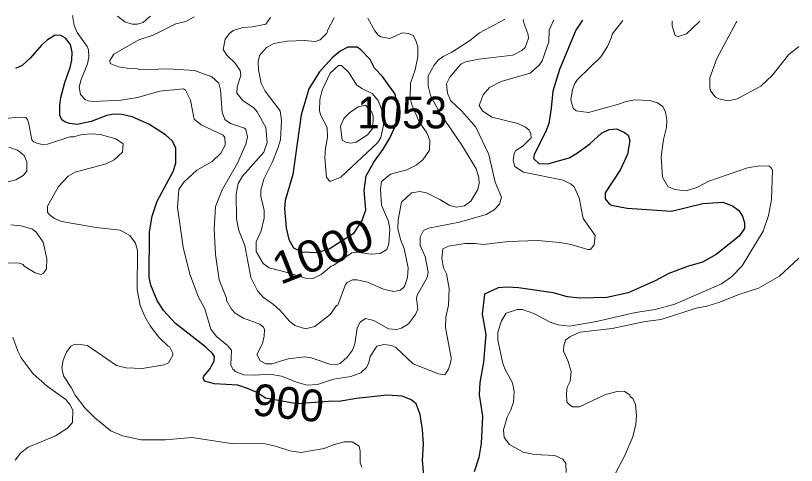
# Model space of a CAD drawing. Extents: x 598.3 to 623.2, y 6902.2 to 6930.1.
# Drawn here: x 604.96 to 606.927, y 6928.893 to 6930.025 of the extents above; entities that cross this region are included whole.
import ezdxf
from ezdxf.enums import TextEntityAlignment as Align

# ---------------------------------------------------------------- set-up
doc = ezdxf.new("R2010")
doc.units = 0
doc.header["$LTSCALE"] = 0.032
doc.layers.add('1', color=7, linetype='Continuous', lineweight=25)
doc.layers.add('2', color=7, linetype='Continuous', lineweight=13)
doc.layers.add('21', color=7, linetype='Continuous')
doc.layers.add('61', color=7, linetype='Continuous')

msp = doc.modelspace()

# ---------------------------------------------------------------- linework, layer by layer
at = {"layer": '1'}
for points in [[(606.3882, 6930.0135), (606.3715, 6929.9885), (606.3304, 6929.889), (606.3133, 6929.8343), (606.3094, 6929.7919), (606.3029, 6929.753), (606.2954, 6929.7331), (606.2659, 6929.6757), (606.2644, 6929.6649), (606.2778, 6929.6525), (606.3006, 6929.6516), (606.3548, 6929.6669), (606.3757, 6929.6791), (606.4065, 6929.7025), (606.4357, 6929.7292), (606.4551, 6929.7381), (606.4748, 6929.7397), (606.4941, 6929.7308), (606.5032, 6929.7239), (606.5075, 6929.7103), (606.5012, 6929.6762), (606.4841, 6929.6378), (606.4454, 6929.5787), (606.4454, 6929.5636), (606.4552, 6929.551), (606.4607, 6929.5478), (606.5007, 6929.5406), (606.6121, 6929.5326), (606.6911, 6929.552), (606.7416, 6929.5551), (606.7655, 6929.5459), (606.7819, 6929.534), (606.7909, 6929.52), (606.7958, 6929.5034), (606.7963, 6929.4892), (606.7827, 6929.4701), (606.7251, 6929.4239), (606.6901, 6929.404), (606.6524, 6929.3938), (606.6056, 6929.3755), (606.5711, 6929.3571), (606.503, 6929.3268), (606.4496, 6929.3154), (606.3816, 6929.3141), (606.3501, 6929.3172), (606.3142, 6929.3269), (606.2272, 6929.3401), (606.1981, 6929.3416), (606.1759, 6929.3397), (606.1413, 6929.3237), (606.1353, 6929.2732), (606.1442, 6929.222), (606.1386, 6929.1524), (606.1296, 6929.1016), (606.1281, 6929.0702), (606.1361, 6929.0164), (606.1328, 6928.9478), (606.1265, 6928.9128), (606.115, 6928.8769)], [(605.9887, 6928.8674), (605.9848, 6928.9053), (605.9871, 6928.9463), (605.9848, 6928.9834), (605.9792, 6929.0213), (605.9691, 6929.0478), (605.9564, 6929.0582), (605.934, 6929.0673), (605.8958, 6929.0695), (605.8191, 6929.0615), (605.7796, 6929.0549), (605.7483, 6929.0533), (605.6681, 6929.0479), (605.5892, 6929.0618), (605.5656, 6929.0768), (605.5443, 6929.0865), (605.5201, 6929.0944), (605.4613, 6929.0978), (605.4355, 6929.1049), (605.4328, 6929.1127), (605.4342, 6929.1177), (605.4486, 6929.134), (605.4603, 6929.1555), (605.4606, 6929.1673), (605.4561, 6929.1748), (605.4395, 6929.1905), (605.363, 6929.25), (605.3324, 6929.2827), (605.3168, 6929.3078), (605.3008, 6929.3461), (605.2966, 6929.3661), (605.2974, 6929.4804), (605.304, 6929.5199), (605.3166, 6929.5579), (605.3581, 6929.6343), (605.3638, 6929.654), (605.3638, 6929.6925), (605.3545, 6929.71), (605.3377, 6929.7246), (605.2958, 6929.7519), (605.2532, 6929.7704), (605.2278, 6929.7762), (605.2081, 6929.777), (605.1897, 6929.7732), (605.1505, 6929.7581), (605.1148, 6929.7512), (605.0954, 6929.7535), (605.084, 6929.7572), (605.0761, 6929.7629), (605.0714, 6929.7747), (605.0717, 6929.799), (605.074, 6929.8188), (605.0838, 6929.8566), (605.0977, 6929.8943), (605.1015, 6929.9127), (605.1023, 6929.9327), (605.0979, 6929.9525), (605.0854, 6929.968), (605.0738, 6929.975), (605.0598, 6929.9753), (605.0403, 6929.9642), (605.025, 6929.9505), (604.9977, 6929.9185), (604.9763, 6929.899), (604.9594, 6929.8915)]]:
    msp.add_lwpolyline(points, dxfattribs=at)
msp.add_lwpolyline([(605.6602, 6929.4407), (605.681, 6929.4306), (605.719, 6929.4287), (605.7496, 6929.4383), (605.8126, 6929.4784), (605.8329, 6929.5092), (605.8421, 6929.5363), (605.8378, 6929.585), (605.8427, 6929.6214), (605.8624, 6929.6558), (605.886, 6929.689), (605.9038, 6929.7182), (605.9177, 6929.7499), (605.9224, 6929.7951), (605.9159, 6929.8272), (605.8845, 6929.8715), (605.8644, 6929.8926), (605.8534, 6929.9141), (605.8299, 6929.9391), (605.8204, 6929.9453), (605.7971, 6929.9451), (605.7774, 6929.9352), (605.7572, 6929.9187), (605.7256, 6929.8834), (605.6983, 6929.8405), (605.6795, 6929.7754), (605.6586, 6929.6251), (605.639, 6929.5598), (605.6375, 6929.5383), (605.6414, 6929.4905), (605.6479, 6929.4617)], close=True, dxfattribs=at)
at = {"layer": '2'}
for points in [[(605.1031, 6930.0248), (605.1073, 6930.0003), (605.1146, 6929.982), (605.1404, 6929.947), (605.1437, 6929.9384), (605.1444, 6929.9209), (605.1413, 6929.9036), (605.1249, 6929.8642), (605.1203, 6929.8456), (605.1237, 6929.8267), (605.1348, 6929.8135), (605.1429, 6929.8101), (605.1573, 6929.8087), (605.2252, 6929.8119), (605.267, 6929.8184), (605.3234, 6929.8345), (605.383, 6929.8409), (605.3883, 6929.8374), (605.4003, 6929.8124), (605.4097, 6929.7643), (605.4276, 6929.75), (605.4831, 6929.7239), (605.4869, 6929.7185), (605.4877, 6929.6988), (605.4771, 6929.6784), (605.4551, 6929.6579), (605.4164, 6929.6361), (605.3834, 6929.6056), (605.3713, 6929.587), (605.3679, 6929.5419), (605.3817, 6929.4417), (605.3986, 6929.3739), (605.4203, 6929.3162), (605.4365, 6929.2871), (605.4514, 6929.2361), (605.4662, 6929.2173), (605.494, 6929.1943), (605.5039, 6929.1826), (605.5023, 6929.1459), (605.508, 6929.1337), (605.5109, 6929.1335), (605.5134, 6929.1292), (605.5348, 6929.1212), (605.5624, 6929.1198), (605.6005, 6929.1221), (605.6294, 6929.1173), (605.6704, 6929.1011), (605.6948, 6929.0947), (605.7207, 6929.0968), (605.7608, 6929.1101), (605.8045, 6929.1165), (605.8299, 6929.126), (605.8442, 6929.1396), (605.8498, 6929.1521), (605.853, 6929.1673), (605.8699, 6929.1932), (605.8879, 6929.1974), (605.9073, 6929.1943), (605.9177, 6929.1892), (605.9616, 6929.1486), (606.0251, 6929.1233), (606.0413, 6929.1207), (606.0506, 6929.1353), (606.0567, 6929.1537), (606.0575, 6929.164), (606.0431, 6929.2402), (606.0437, 6929.2661), (606.0503, 6929.2965), (606.052, 6929.3383), (606.0454, 6929.3753), (606.0377, 6929.3899), (606.0334, 6929.4139), (606.0358, 6929.4375), (606.0503, 6929.4443), (606.0923, 6929.451), (606.1177, 6929.4517), (606.1386, 6929.4492), (606.2007, 6929.4564), (606.2753, 6929.459), (606.331, 6929.4539), (606.3593, 6929.4484), (606.4011, 6929.4363), (606.4084, 6929.4365), (606.4177, 6929.4477), (606.4201, 6929.4711), (606.3893, 6929.5144), (606.3798, 6929.5663), (606.3674, 6929.5942), (606.3593, 6929.6007), (606.3396, 6929.6104), (606.2395, 6929.6309), (606.2179, 6929.6452), (606.2131, 6929.6604), (606.2155, 6929.678), (606.2201, 6929.6854), (606.2389, 6929.6968), (606.2583, 6929.7175), (606.2582, 6929.727), (606.2535, 6929.7363), (606.2445, 6929.7439)], [(606.239, 6930.0148), (606.2388, 6930.0114), (606.2509, 6929.9767), (606.2518, 6929.9677), (606.2437, 6929.9447), (606.2356, 6929.9374), (606.2127, 6929.9252), (606.127, 6929.9155), (606.0935, 6929.9087), (606.0815, 6929.903), (606.0537, 6929.8701), (606.0453, 6929.853), (606.0476, 6929.8297), (606.0557, 6929.8114), (606.0844, 6929.7841), (606.1194, 6929.7438), (606.1521, 6929.6753), (606.168, 6929.6053), (606.1838, 6929.5683), (606.179, 6929.5505), (606.1654, 6929.5361), (606.1456, 6929.5244), (606.0781, 6929.5051), (606.0001, 6929.4896), (605.9878, 6929.4837), (605.979, 6929.4676), (605.9791, 6929.4462), (605.992, 6929.4184), (605.9993, 6929.3791), (605.9969, 6929.3655), (605.9716, 6929.3216), (605.9702, 6929.3131), (605.9735, 6929.2861), (605.9677, 6929.2728), (605.9501, 6929.2494), (605.9324, 6929.2381), (605.9204, 6929.235), (605.8996, 6929.2363), (605.862, 6929.2572), (605.8412, 6929.2629), (605.8283, 6929.2531), (605.8205, 6929.2392), (605.8147, 6929.1988), (605.809, 6929.183), (605.7957, 6929.1662), (605.7773, 6929.149), (605.7661, 6929.1457), (605.7517, 6929.1478), (605.7041, 6929.1634), (605.6882, 6929.1658), (605.6467, 6929.1609), (605.6054, 6929.1481), (605.5906, 6929.1481), (605.576, 6929.1557), (605.568, 6929.1719), (605.5817, 6929.1993), (605.5863, 6929.218), (605.5872, 6929.2345), (605.584, 6929.2411), (605.5749, 6929.2485), (605.5343, 6929.2636), (605.5134, 6929.2763), (605.5035, 6929.2863), (605.491, 6929.3078), (605.4909, 6929.314), (605.4729, 6929.3602), (605.4635, 6929.4236), (605.4602, 6929.487), (605.4633, 6929.5446), (605.4806, 6929.5863), (605.519, 6929.6535), (605.54, 6929.7017), (605.5444, 6929.72), (605.5403, 6929.738), (605.5364, 6929.7413), (605.501, 6929.753), (605.4872, 6929.7631), (605.4805, 6929.782), (605.4764, 6929.8383), (605.472, 6929.855), (605.454, 6929.8707), (605.4106, 6929.8864), (605.3438, 6929.8912), (605.2751, 6929.888), (605.2667, 6929.8911), (605.246, 6929.8915), (605.219, 6929.8958), (605.198, 6929.9043), (605.1972, 6929.9116), (605.207, 6929.9276), (605.2707, 6929.964), (605.3067, 6929.9759), (605.3633, 6930.0045), (605.3886, 6930.01), (605.4098, 6930.0221)], [(605.2168, 6930.0238), (605.2347, 6930.0091), (605.2533, 6930.0029), (605.2673, 6930.0037), (605.2811, 6930.0076), (605.2967, 6930.0208), (605.2994, 6930.0231)], [(606.1921, 6930.0152), (606.1916, 6930.0147), (606.1283, 6929.9812), (606.1031, 6929.9615), (606.0592, 6929.9332), (606.0371, 6929.9218), (606.0247, 6929.9124), (606.014, 6929.9002), (605.9995, 6929.8736), (605.9994, 6929.8477), (606.0052, 6929.8236), (606.0266, 6929.7826), (606.0858, 6929.6963), (606.12, 6929.6392), (606.1271, 6929.6172), (606.128, 6929.6033), (606.124, 6929.5873), (606.1065, 6929.5581), (606.091, 6929.5465), (606.0709, 6929.5431), (606.0535, 6929.5468), (606.0287, 6929.5624), (605.9947, 6929.5789), (605.9784, 6929.582), (605.9573, 6929.5792), (605.932, 6929.5555), (605.9233, 6929.5108), (605.9232, 6929.4891), (605.9297, 6929.4611), (605.9385, 6929.4386), (605.9491, 6929.3904), (605.9475, 6929.3656), (605.9394, 6929.3432), (605.9295, 6929.3335), (605.9125, 6929.3302), (605.8871, 6929.3366), (605.8461, 6929.3537), (605.8207, 6929.3601), (605.809, 6929.36), (605.7952, 6929.3532), (605.7913, 6929.348), (605.7718, 6929.2965), (605.7687, 6929.2954), (605.752, 6929.2723), (605.7137, 6929.2424), (605.6901, 6929.2363), (605.663, 6929.2447), (605.6498, 6929.2557), (605.6265, 6929.2828), (605.6095, 6929.2982), (605.584, 6929.3151), (605.5691, 6929.3323), (605.5525, 6929.3656), (605.5371, 6929.4465), (605.522, 6929.484), (605.5164, 6929.5135), (605.5153, 6929.5752), (605.5208, 6929.602), (605.5319, 6929.6204), (605.5855, 6929.6813), (605.5937, 6929.7056), (605.5904, 6929.7433), (605.5682, 6929.7823), (605.5605, 6929.7915), (605.5326, 6929.8114), (605.5171, 6929.8299), (605.5182, 6929.8457), (605.5273, 6929.874), (605.5258, 6929.8869), (605.5133, 6929.9051), (605.4919, 6929.9251), (605.4832, 6929.9397), (605.4882, 6929.9656), (605.4987, 6929.9798), (605.5079, 6929.9874), (605.532, 6929.9947), (605.5571, 6929.9965), (605.5902, 6930.0029), (605.6019, 6930.0204)], [(605.8473, 6930.0183), (605.8647, 6929.9867), (605.8734, 6929.9757), (605.8799, 6929.9716), (605.903, 6929.9673), (605.9344, 6929.9817), (605.9499, 6929.9802), (605.9612, 6929.9745), (605.9684, 6929.9619), (605.9734, 6929.9457), (605.9735, 6929.9214), (605.9669, 6929.8885), (605.9548, 6929.8548), (605.954, 6929.817), (605.9585, 6929.8), (605.9765, 6929.7579), (605.9959, 6929.7302), (606.0033, 6929.7106), (606.0025, 6929.6865), (605.9859, 6929.6616), (605.9688, 6929.6485), (605.9454, 6929.637), (605.9046, 6929.6256), (605.8819, 6929.6075), (605.8795, 6929.5886), (605.8819, 6929.5474), (605.899, 6929.5064), (605.9029, 6929.4875), (605.8998, 6929.4506), (605.8948, 6929.4363), (605.8786, 6929.4258), (605.8554, 6929.4248), (605.8206, 6929.4298), (605.8067, 6929.4277), (605.7614, 6929.3965), (605.7551, 6929.3942), (605.7295, 6929.3729), (605.7087, 6929.3634), (605.6891, 6929.3642), (605.6475, 6929.3779), (605.5991, 6929.3899), (605.5838, 6929.401), (605.5662, 6929.4308), (605.5663, 6929.4553), (605.5787, 6929.4834), (605.5864, 6929.5148), (605.5864, 6929.5341), (605.5777, 6929.5704), (605.578, 6929.5853), (605.5855, 6929.6133), (605.6071, 6929.6566), (605.6201, 6929.6886), (605.627, 6929.7126), (605.6301, 6929.7611), (605.6262, 6929.7854), (605.5889, 6929.8344), (605.5784, 6929.855), (605.572, 6929.8887), (605.5711, 6929.9085), (605.5744, 6929.9243), (605.5918, 6929.9442), (605.6107, 6929.9543), (605.6437, 6929.9607), (605.6867, 6929.9625), (605.7147, 6929.9599), (605.7271, 6929.964), (605.7441, 6929.9809), (605.7464, 6929.9893), (605.7628, 6930.019)], [(606.2445, 6929.7439), (606.2249, 6929.7536), (606.1599, 6929.7692), (606.1362, 6929.7851), (606.1281, 6929.7983), (606.1376, 6929.8254), (606.1534, 6929.8436), (606.183, 6929.8587), (606.256, 6929.8804), (606.2796, 6929.9009), (606.2866, 6929.9114), (606.3029, 6929.9589), (606.3038, 6929.9879), (606.316, 6930.0142)], [(606.4896, 6930.0126), (606.4627, 6929.9783), (606.4615, 6929.9708), (606.4509, 6929.9468), (606.4339, 6929.921), (606.3751, 6929.8638), (606.3686, 6929.8542), (606.3632, 6929.8391), (606.3588, 6929.8129), (606.3644, 6929.7918), (606.3718, 6929.7852), (606.4034, 6929.7811), (606.4762, 6929.8009), (606.4977, 6929.8088), (606.5198, 6929.8127), (606.5576, 6929.8109), (606.5768, 6929.8052), (606.5908, 6929.7965), (606.5975, 6929.782), (606.6007, 6929.7619), (606.5999, 6929.743), (606.5924, 6929.713), (606.5865, 6929.6691), (606.5893, 6929.6184), (606.6027, 6929.5948), (606.6202, 6929.5876), (606.6495, 6929.5836), (606.6759, 6929.592), (606.706, 6929.6078), (606.8034, 6929.6419), (606.8349, 6929.6467), (606.8581, 6929.6457), (606.8624, 6929.6423), (606.867, 6929.6359), (606.8639, 6929.562), (606.8567, 6929.5218), (606.8434, 6929.4822), (606.79, 6929.3955), (606.7638, 6929.3678), (606.7384, 6929.3501), (606.6208, 6929.2989), (606.5707, 6929.2854), (606.5212, 6929.2775), (606.4234, 6929.2547), (606.355, 6929.2436), (606.327, 6929.2465), (606.3067, 6929.253), (606.2651, 6929.2754), (606.2365, 6929.2856), (606.2235, 6929.2856), (606.196, 6929.2757), (606.1836, 6929.2568), (606.175, 6929.2282), (606.175, 6929.2083), (606.1876, 6929.149), (606.1931, 6929.134), (606.2118, 6929.1009), (606.2163, 6929.0786), (606.214, 6929.0523), (606.2073, 6929.0323), (606.198, 6929.0139), (606.1888, 6928.9824), (606.1903, 6928.9628), (606.2043, 6928.9455), (606.2384, 6928.9261), (606.2671, 6928.9199), (606.3185, 6928.9182), (606.3383, 6928.9085), (606.3463, 6928.8977), (606.3473, 6928.8753)], [(606.6139, 6930.0116), (606.6139, 6930.0073), (606.6139, 6929.9988), (606.6218, 6929.9748), (606.6293, 6929.9721), (606.6504, 6929.9789), (606.6818, 6930.0094), (606.6834, 6930.0109)], [(606.7766, 6930.0101), (606.7751, 6930.0073), (606.7266, 6929.9171), (606.7085, 6929.868), (606.7085, 6929.8432), (606.7108, 6929.8354), (606.7234, 6929.8196), (606.7312, 6929.815), (606.7548, 6929.8103), (606.7777, 6929.8151), (606.8374, 6929.8471), (606.866, 6929.874), (606.9071, 6929.9264), (606.9326, 6929.947)], [(605.3209, 6929.216), (605.2985, 6929.2443), (605.286, 6929.2657), (605.2735, 6929.2953), (605.266, 6929.3348), (605.2667, 6929.4341), (605.2622, 6929.4523), (605.248, 6929.4718), (605.2231, 6929.4847), (605.1629, 6929.4913), (605.0755, 6929.5067), (605.0575, 6929.5144), (605.0443, 6929.5243), (605.0405, 6929.5298), (605.0401, 6929.5455), (605.0682, 6929.595), (605.0921, 6929.6205), (605.1099, 6929.6306), (605.188, 6929.652), (605.2079, 6929.6617), (605.2293, 6929.6808), (605.231, 6929.7023), (605.2123, 6929.7146), (605.1766, 6929.7251), (605.1545, 6929.7276), (605.1265, 6929.7253), (605.107, 6929.7197), (605.0962, 6929.7194), (605.0404, 6929.7011), (605.0269, 6929.7002), (605.0132, 6929.7039), (605.0047, 6929.7074), (605.0006, 6929.7123), (604.9933, 6929.7522), (604.9895, 6929.7637), (604.9855, 6929.7681), (604.9667, 6929.7696), (604.9289, 6929.7649)], [(604.884, 6929.5925), (604.9602, 6929.6118), (604.9786, 6929.6226), (604.9882, 6929.6332), (604.9882, 6929.6572), (604.9812, 6929.6729), (604.965, 6929.6862), (604.9429, 6929.6936)], [(604.9416, 6929.4023), (604.9685, 6929.4022), (604.9791, 6929.3982), (604.9818, 6929.3942), (605.0094, 6929.3771), (605.0247, 6929.3733), (605.0304, 6929.3765), (605.0377, 6929.3879), (605.0384, 6929.4127), (605.0295, 6929.4547), (605.0119, 6929.4797), (605.0029, 6929.487), (604.974, 6929.4961), (604.948, 6929.4981)], [(606.933, 6929.414), (606.8841, 6929.3691), (606.8318, 6929.3389), (606.7821, 6929.3229), (606.7338, 6929.3035), (606.7014, 6929.2938), (606.6743, 6929.2887), (606.5862, 6929.2597), (606.5457, 6929.2549), (606.4629, 6929.2371), (606.3809, 6929.2282), (606.3561, 6929.2167), (606.3454, 6929.2078), (606.3409, 6929.194), (606.3401, 6929.1805), (606.3519, 6929.1546), (606.3595, 6929.1294), (606.3571, 6929.1049), (606.3492, 6929.0894), (606.3474, 6929.0734), (606.3487, 6929.0531), (606.3524, 6929.0476), (606.363, 6929.0405), (606.3807, 6929.0399), (606.4446, 6929.0703), (606.4777, 6929.08), (606.4939, 6929.0792), (606.5073, 6929.0705), (606.5085, 6929.0664), (606.5149, 6929.0613), (606.5212, 6929.0458), (606.5239, 6929.0183), (606.5223, 6928.997), (606.515, 6928.9646), (606.4938, 6928.9157), (606.4711, 6928.8734)], [(604.959, 6928.9058), (604.9721, 6928.9238), (604.9913, 6928.9391), (605.0606, 6928.9673), (605.0906, 6928.9866), (605.1032, 6929.0008), (605.1041, 6929.0321), (605.0966, 6929.0462), (605.0862, 6929.059), (605.0403, 6929.0917), (605.0044, 6929.1237), (604.9741, 6929.1639), (604.9653, 6929.1801), (604.953, 6929.2159)], [(605.8318, 6928.8885), (605.8277, 6928.8996), (605.8276, 6928.929), (605.8254, 6928.941), (605.8075, 6928.9521), (605.7883, 6928.9522), (605.7595, 6928.945), (605.7372, 6928.9353), (605.6786, 6928.9255), (605.6514, 6928.9293), (605.6113, 6928.9425), (605.5808, 6928.9489), (605.5077, 6928.9474), (605.4049, 6928.9635), (605.3369, 6928.9571), (605.2759, 6928.9571), (605.2293, 6928.9671), (605.2, 6928.9801), (605.1599, 6929.0128), (605.1341, 6929.0377), (605.1098, 6929.0693), (605.0998, 6929.0892), (605.0807, 6929.1179), (605.0765, 6929.138), (605.0795, 6929.1577), (605.0885, 6929.1778), (605.099, 6929.1931), (605.1054, 6929.1967), (605.1159, 6929.1982), (605.1407, 6929.195), (605.214, 6929.1446), (605.2386, 6929.1387), (605.2786, 6929.1371), (605.3345, 6929.1456), (605.3448, 6929.1511), (605.3557, 6929.1702), (605.3556, 6929.1757), (605.3477, 6929.1923), (605.3441, 6929.1929), (605.3209, 6929.216)]]:
    msp.add_lwpolyline(points, dxfattribs=at)
for points in [[(605.7458, 6929.7177), (605.7402, 6929.6922), (605.7387, 6929.6669), (605.7434, 6929.6178), (605.752, 6929.6072), (605.7794, 6929.6186), (605.8726, 6929.7058), (605.8797, 6929.7178), (605.8867, 6929.7495), (605.8859, 6929.7786), (605.8735, 6929.8116), (605.8582, 6929.8289), (605.832, 6929.8416), (605.819, 6929.8507), (605.7994, 6929.8815), (605.7812, 6929.8992), (605.7734, 6929.8991), (605.7521, 6929.8801), (605.732, 6929.837), (605.7263, 6929.8134), (605.7258, 6929.7849), (605.7292, 6929.7732), (605.7451, 6929.743)], [(605.7822, 6929.7116), (605.7916, 6929.706), (605.8036, 6929.704), (605.8182, 6929.7066), (605.8465, 6929.7245), (605.8602, 6929.742), (605.8608, 6929.7722), (605.8574, 6929.7822), (605.8412, 6929.7995), (605.8226, 6929.795), (605.8013, 6929.7804), (605.7871, 6929.7663), (605.7784, 6929.7465)]]:
    msp.add_lwpolyline(points, close=True, dxfattribs=at)

# ---------------------------------------------------------------- texts
at = {"layer": '21', "width": 0.95}
msp.add_text('1053', height=0.08, dxfattribs=at).set_placement((605.8207, 6929.741))
at = {"layer": '61', "width": 1.1}
msp.add_text('1000', height=0.08, rotation=21.633, dxfattribs=at).set_placement((605.7482, 6929.3947), align=Align.CENTER)
at = {"layer": '61'}
msp.add_text('900', height=0.08, rotation=353.928, dxfattribs=at).set_placement((605.6429, 6929.0103), align=Align.CENTER)

doc.saveas('drawing.dxf')
